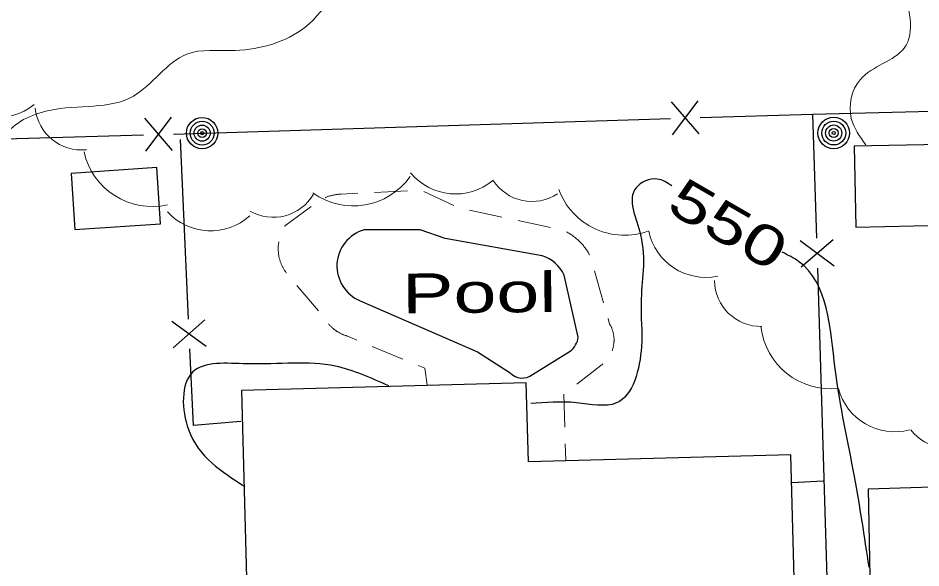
# Model space of a CAD drawing. Extents: x 2361708 to 2370558, y 6977955 to 6991887.
# Drawn here: x 2366646.4 to 2366755.4, y 6984136.5 to 6984202.9 of the extents above; entities that cross this region are included whole.
import ezdxf
from ezdxf.enums import TextEntityAlignment as Align

# ---------------------------------------------------------------- set-up
doc = ezdxf.new("R2010")
doc.units = 0
doc.header["$LTSCALE"] = 1.9
for name, color, linetype, lineweight in [('11', 7, 'Continuous', 25), ('13', 7, 'Continuous', 13), ('17', 7, 'Continuous', 25), ('20', 7, 'Continuous', 25), ('23', 7, 'Continuous', 25), ('29', 7, 'Continuous', 13), ('31', 7, 'Continuous', 13), ('35', 7, 'Continuous', 13)]:
    doc.layers.add(name, color=color, linetype=linetype, lineweight=lineweight)

msp = doc.modelspace()

# ---------------------------------------------------------------- linework, layer by layer
at = {"layer": '11'}
for points in [[(2366747.357, 6984187.394), (2366747.56, 6984177.635), (2366758.068, 6984177.855), (2366757.865, 6984187.613)], [(2366653.278, 6984177.358), (2366663.632, 6984178.036), (2366663.178, 6984184.812), (2366652.833, 6984184.124)], [(2366674.737, 6984108.179), (2366740.803, 6984109.957), (2366739.721, 6984150.129), (2366708.028, 6984149.277), (2366707.777, 6984158.816), (2366673.404, 6984157.898)]]:
    msp.add_lwpolyline(points, close=True, dxfattribs=at)
for points in [[(2366749.031, 6984146.037), (2366768.306, 6984146.641), (2366768.222, 6984149.08), (2366760.215, 6984148.814), (2366759.709, 6984164.19), (2366772.115, 6984164.598), (2366776.022, 6984158.665)], [(2366749.031, 6984146.037), (2366749.897, 6984101.224), (2366812.829, 6984102.433), (2366811.96, 6984147.476), (2366808.681, 6984147.415), (2366808.495, 6984157.414), (2366795.607, 6984157.181), (2366795.58, 6984158.981), (2366776.022, 6984158.665)]]:
    msp.add_lwpolyline(points, dxfattribs=at)
at = {"layer": '13'}
for p, q in [((2366693.445, 6984182.03), (2366689.447, 6984181.822)), ((2366699.033, 6984180.253), (2366695.406, 6984181.949)), ((2366704.846, 6984178.848), (2366700.938, 6984179.681)), ((2366710.708, 6984177.584), (2366706.8, 6984178.427)), ((2366717.105, 6984168.505), (2366715.999, 6984172.354)), ((2366680.104, 6984170.563), (2366682.683, 6984167.507)), ((2366689.184, 6984163.219), (2366692.879, 6984161.684)), ((2366712.428, 6984153.46), (2366712.3, 6984157.458)), ((2366712.546, 6984149.46), (2366712.487, 6984151.46))]:
    msp.add_line(p, q, dxfattribs=at)
for points in [[(2366687.448, 6984181.713), (2366685.449, 6984181.604), (2366685.359, 6984181.603), (2366685.279, 6984181.603), (2366685.189, 6984181.592), (2366685.099, 6984181.591), (2366685.019, 6984181.58), (2366684.929, 6984181.569), (2366684.839, 6984181.558), (2366684.76, 6984181.548), (2366684.67, 6984181.537), (2366684.59, 6984181.526), (2366684.5, 6984181.505), (2366684.42, 6984181.484), (2366684.33, 6984181.463), (2366684.251, 6984181.443), (2366684.161, 6984181.422), (2366684.081, 6984181.401), (2366684.001, 6984181.37), (2366683.911, 6984181.349), (2366683.832, 6984181.319), (2366683.752, 6984181.288), (2366683.672, 6984181.257), (2366683.592, 6984181.226), (2366683.513, 6984181.196)], [(2366681.833, 6984180.119), (2366678.744, 6984177.87), (2366678.695, 6984177.8), (2366678.646, 6984177.729), (2366678.646, 6984177.719)], [(2366715.42, 6984174.269), (2366715.38, 6984174.339), (2366715.329, 6984174.438), (2366715.268, 6984174.538), (2366715.207, 6984174.637), (2366715.146, 6984174.736), (2366715.085, 6984174.836), (2366715.024, 6984174.925), (2366714.953, 6984175.025), (2366714.882, 6984175.114), (2366714.811, 6984175.213), (2366714.74, 6984175.303), (2366714.669, 6984175.392), (2366714.599, 6984175.481), (2366714.518, 6984175.571), (2366714.437, 6984175.65), (2366714.366, 6984175.739), (2366714.285, 6984175.819), (2366714.195, 6984175.907), (2366714.114, 6984175.987), (2366714.033, 6984176.066), (2366713.942, 6984176.145), (2366713.852, 6984176.214), (2366713.771, 6984176.294), (2366713.68, 6984176.363), (2366713.59, 6984176.431), (2366713.489, 6984176.501), (2366713.398, 6984176.57), (2366713.308, 6984176.639), (2366713.207, 6984176.708), (2366713.106, 6984176.767), (2366713.016, 6984176.826), (2366712.915, 6984176.885), (2366712.815, 6984176.944), (2366712.714, 6984177.003), (2366712.624, 6984177.043)], [(2366677.913, 6984175.872), (2366677.904, 6984175.842), (2366677.894, 6984175.752), (2366677.875, 6984175.672), (2366677.866, 6984175.582), (2366677.857, 6984175.502), (2366677.848, 6984175.411), (2366677.848, 6984175.331), (2366677.839, 6984175.241), (2366677.84, 6984175.161), (2366677.841, 6984175.071), (2366677.842, 6984174.991), (2366677.843, 6984174.901), (2366677.843, 6984174.821), (2366677.844, 6984174.731), (2366677.855, 6984174.652), (2366677.856, 6984174.562), (2366677.867, 6984174.482), (2366677.877, 6984174.392), (2366677.888, 6984174.312), (2366677.909, 6984174.222), (2366677.92, 6984174.142), (2366677.931, 6984174.053), (2366677.952, 6984173.972), (2366677.972, 6984173.893), (2366677.993, 6984173.813), (2366678.014, 6984173.723), (2366678.035, 6984173.643), (2366678.065, 6984173.563), (2366678.086, 6984173.484), (2366678.117, 6984173.404), (2366678.147, 6984173.324), (2366678.178, 6984173.245), (2366678.209, 6984173.165), (2366678.24, 6984173.085), (2366678.281, 6984173.005), (2366678.311, 6984172.926), (2366678.352, 6984172.846), (2366678.393, 6984172.776), (2366678.433, 6984172.697), (2366678.474, 6984172.627), (2366678.515, 6984172.547), (2366678.556, 6984172.478), (2366678.606, 6984172.408), (2366678.647, 6984172.339), (2366678.698, 6984172.259), (2366678.748, 6984172.19), (2366678.799, 6984172.12), (2366678.819, 6984172.1)], [(2366683.918, 6984165.939), (2366683.959, 6984165.889), (2366684.019, 6984165.829), (2366684.07, 6984165.77), (2366684.12, 6984165.71), (2366684.181, 6984165.661), (2366684.231, 6984165.601), (2366684.292, 6984165.542), (2366684.352, 6984165.493), (2366684.403, 6984165.433), (2366684.464, 6984165.384), (2366684.524, 6984165.334), (2366684.594, 6984165.285), (2366684.655, 6984165.235), (2366684.715, 6984165.186), (2366684.776, 6984165.147), (2366684.846, 6984165.097), (2366684.907, 6984165.048), (2366684.977, 6984165.009), (2366685.048, 6984164.969), (2366685.118, 6984164.93), (2366685.178, 6984164.891), (2366685.248, 6984164.851), (2366685.319, 6984164.812), (2366685.389, 6984164.773), (2366685.459, 6984164.743), (2366685.54, 6984164.704), (2366685.61, 6984164.675), (2366685.68, 6984164.645), (2366685.751, 6984164.616), (2366685.831, 6984164.587), (2366685.901, 6984164.557), (2366685.982, 6984164.528), (2366686.052, 6984164.509), (2366686.112, 6984164.49), (2366687.337, 6984163.981)], [(2366718.15, 6984162.734), (2366718.169, 6984162.794), (2366718.189, 6984162.855), (2366718.208, 6984162.925), (2366718.228, 6984162.985), (2366718.247, 6984163.055), (2366718.266, 6984163.116), (2366718.276, 6984163.176), (2366718.295, 6984163.246), (2366718.305, 6984163.306), (2366718.314, 6984163.376), (2366718.323, 6984163.436), (2366718.333, 6984163.506), (2366718.342, 6984163.566), (2366718.351, 6984163.636), (2366718.361, 6984163.706), (2366718.36, 6984163.766), (2366718.369, 6984163.836), (2366718.369, 6984163.896), (2366718.368, 6984163.966), (2366718.367, 6984164.036), (2366718.367, 6984164.096), (2366718.366, 6984164.166), (2366718.366, 6984164.236), (2366718.355, 6984164.296), (2366718.355, 6984164.366), (2366718.344, 6984164.426), (2366718.333, 6984164.496), (2366718.322, 6984164.566), (2366718.312, 6984164.626), (2366718.301, 6984164.696), (2366718.291, 6984164.756), (2366718.28, 6984164.825), (2366718.26, 6984164.885), (2366718.249, 6984164.945), (2366718.228, 6984165.015), (2366718.208, 6984165.075), (2366718.197, 6984165.145), (2366718.176, 6984165.205), (2366718.146, 6984165.264), (2366718.125, 6984165.324), (2366718.105, 6984165.394), (2366718.084, 6984165.454), (2366718.053, 6984165.513), (2366718.023, 6984165.573), (2366718.003, 6984165.633), (2366717.972, 6984165.693), (2366717.941, 6984165.752), (2366717.911, 6984165.812), (2366717.88, 6984165.872), (2366717.84, 6984165.922), (2366717.84, 6984165.932), (2366717.653, 6984166.58)], [(2366694.726, 6984160.921), (2366695.519, 6984160.589), (2366695.799, 6984158.571)], [(2366713.859, 6984158.683), (2366716.778, 6984160.911), (2366716.827, 6984160.952), (2366716.886, 6984160.992), (2366716.936, 6984161.033), (2366716.986, 6984161.073), (2366717.035, 6984161.114)]]:
    msp.add_lwpolyline(points, dxfattribs=at)
at = {"layer": '17'}
for p, q in [((2366725.443, 6984188.775), (2366728.514, 6984192.875)), ((2366728.642, 6984188.876), (2366725.315, 6984192.774)), ((2366665.068, 6984186.89), (2366661.75, 6984190.789)), ((2366661.868, 6984186.8), (2366664.95, 6984190.889)), ((2366665.199, 6984188.862), (2366725.174, 6984190.743)), ((2366742.34, 6984191.276), (2366742.803, 6984176.28)), ((2366667.021, 6984166.528), (2366666.055, 6984188.2)), ((2366740.835, 6984176.021), (2366744.934, 6984172.949)), ((2366740.935, 6984172.822), (2366744.834, 6984176.149)), ((2366742.917, 6984172.68), (2366744.757, 6984112.705)), ((2366669.143, 6984163.218), (2366665.004, 6984166.229)), ((2366669.002, 6984166.417), (2366665.155, 6984163.04)), ((2366743.602, 6984146.966), (2366739.843, 6984146.74))]:
    msp.add_line(p, q, dxfattribs=at)
for points in [[(2366728.773, 6984190.857), (2366742.34, 6984191.276), (2366788.751, 6984192.438)], [(2366604.006, 6984185.729), (2366603.193, 6984187.071), (2366661.6, 6984188.758)], [(2366673.31, 6984154.147), (2366667.604, 6984153.663), (2366667.186, 6984162.929)]]:
    msp.add_lwpolyline(points, dxfattribs=at)
at = {"layer": '20'}
for centre, radius in [((2366668.658, 6984188.975), 1.9), ((2366744.882, 6984188.99), 1.9), ((2366668.658, 6984188.975), 1.442), ((2366668.658, 6984188.975), 0.973), ((2366744.882, 6984188.99), 1.442), ((2366744.882, 6984188.99), 0.973), ((2366668.658, 6984188.975), 0.539), ((2366668.658, 6984188.975), 0.192), ((2366744.882, 6984188.99), 0.539), ((2366744.882, 6984188.99), 0.192)]:
    msp.add_circle(centre, radius, dxfattribs=at)
at = {"layer": '23'}
for p, q in [((2366714.054, 6984164.355), (2366712.333, 6984171.829)), ((2366708.527, 6984159.853), (2366713.081, 6984162.646))]:
    msp.add_line(p, q, dxfattribs=at)
for points in [[(2366709.711, 6984174.155), (2366697.98, 6984176.243), (2366694.96, 6984177.314), (2366688.21, 6984177.3)], [(2366687.742, 6984168.745), (2366701.881, 6984162.579), (2366705.815, 6984160.057)]]:
    msp.add_lwpolyline(points, dxfattribs=at)
for centre, radius, start, end in [((2366689.455, 6984172.942), 4.532, 105.9455, 247.78816), ((2366708.548, 6984170.203), 4.12, 23.25576, 73.60065), ((2366711.48, 6984164.688), 2.595, 308.08528, 352.63358), ((2366707.276, 6984161.359), 1.957, 221.70096, 309.70924)]:
    msp.add_arc(centre, radius, start, end, dxfattribs=at)
at = {"layer": '29'}
for centre, radius, start, end in [((2366643.924, 6984197.887), 7.039, 219.17205, 309.17205), ((2366654.093, 6984192.575), 5.625, 186.07698, 276.07698), ((2366662.639, 6984188.557), 8.442, 192.57199, 282.57199), ((2366699.229, 6984188.672), 7.039, 219.78425, 309.78425), ((2366686.887, 6984188.636), 8.442, 234.61588, 324.61588), ((2366708.477, 6984186.35), 5.625, 213.00632, 303.00632), ((2366719.622, 6984185.09), 8.442, 200.21826, 290.21826), ((2366677.233, 6984184.439), 5.625, 239.86923, 329.86923), ((2366669.687, 6984184.216), 7.039, 222.29513, 312.29513), ((2366729.438, 6984178.6), 7.039, 191.80075, 281.80075), ((2366736.114, 6984171.259), 5.625, 180.93545, 270.93545), ((2366744.483, 6984166.566), 8.442, 186.43643, 276.43643), ((2366752.245, 6984159.964), 7.039, 194.84761, 284.84761), ((2366758.68, 6984156.567), 5.625, 217.29784, 307.29784)]:
    msp.add_arc(centre, radius, start, end, dxfattribs=at)
at = {"layer": '31', "lineweight": 25}
for points in [[(2366725.341, 6984182.614), (2366723.573, 6984183.437), (2366721.033, 6984182.393), (2366721.568, 6984176.688), (2366721.626, 6984168.478), (2366721.676, 6984163.188), (2366718.66, 6984156.399), (2366713.83, 6984156.423), (2366708.311, 6984156.321)], [(2366749.151, 6984136.578), (2366747.386, 6984147.532), (2366745.063, 6984160.531), (2366740.639, 6984173.499), (2366738.678, 6984174.6)], [(2366691.2, 6984158.457), (2366684.767, 6984160.837), (2366674.083, 6984161.125), (2366667.513, 6984160.132), (2366667.009, 6984153.177), (2366673.824, 6984146.312)]]:
    msp.add_spline(points, degree=3, dxfattribs=at)
at = {"layer": '35'}
for points in [[(2366939.585, 6984181.263), (2366938.892, 6984181.507), (2366931.873, 6984177.239), (2366927.212, 6984178.275), (2366921.502, 6984180.381), (2366914.675, 6984184.266), (2366909.2, 6984185.814), (2366900.054, 6984186.317), (2366890.937, 6984187.02), (2366878.681, 6984189.674), (2366869.885, 6984189.27), (2366859.968, 6984189.936), (2366851.726, 6984186.997), (2366844.317, 6984188.997), (2366836.691, 6984191.654), (2366830.142, 6984192.612), (2366821.826, 6984195.303), (2366815.826, 6984200.436), (2366807.065, 6984200.523), (2366797.628, 6984203.243), (2366791.581, 6984212.386), (2366787.468, 6984216.897), (2366779.676, 6984217.053), (2366773.295, 6984222.392), (2366767.534, 6984228.778), (2366767.41, 6984236.567), (2366763.633, 6984244.661), (2366757.814, 6984248.726), (2366750.89, 6984251.14), (2366740.935, 6984253.726), (2366733.666, 6984253.567), (2366724.931, 6984254.033), (2366715.39, 6984255.153), (2366704.499, 6984255.239), (2366694.976, 6984254.478), (2366687.392, 6984252.726), (2366678.56, 6984250.822), (2366669.627, 6984246.937), (2366662.889, 6984243.542), (2366655.577, 6984245.823), (2366648.4, 6984250.605), (2366637.395, 6984254.27), (2366631.732, 6984252.446), (2366626.413, 6984251.286), (2366625.381, 6984247.215), (2366628.041, 6984241.021), (2366626.452, 6984235.695), (2366619.357, 6984232.967), (2366609.942, 6984230.268), (2366608.943, 6984224.908), (2366608.892, 6984216.627), (2366602.614, 6984210.037), (2366599.251, 6984205.125), (2366600.895, 6984200.46), (2366599.004, 6984193.292), (2366594.321, 6984187.257), (2366584.587, 6984183.374), (2366573.015, 6984179.384), (2366563.98, 6984175.668), (2366556.332, 6984170.154), (2366547.197, 6984164.357), (2366543.606, 6984154.923), (2366538.836, 6984142.277), (2366533.34, 6984128.244), (2366530.729, 6984115.678), (2366528.162, 6984113.273), (2366525.444, 6984115.108), (2366525.179, 6984120.915), (2366523.698, 6984129.442), (2366521.828, 6984138.895), (2366520.104, 6984147.699), (2366520.496, 6984159.003), (2366519.468, 6984165.123), (2366517.415, 6984166.474), (2366515.49, 6984158.605), (2366512.753, 6984151.889), (2366507.856, 6984150.522), (2366501.793, 6984153.945), (2366491.507, 6984162.937), (2366486.399, 6984173.249), (2366481.652, 6984182.394), (2366478.876, 6984191.328), (2366478.669, 6984204.717), (2366479.328, 6984219.544), (2366480.289, 6984239.404), (2366481.375, 6984264.976), (2366483.202, 6984286.414), (2366485.119, 6984309.764), (2366487.058, 6984330.953), (2366488.671, 6984352.669), (2366489.501, 6984369.548), (2366489.972, 6984389.343), (2366490.856, 6984409.973), (2366492.166, 6984430.956)], [(2366874.936, 6984158.737), (2366867.943, 6984157.95), (2366857.503, 6984158.971), (2366849.913, 6984163.059), (2366839.677, 6984164.701), (2366832.233, 6984165.13), (2366826.214, 6984165.983), (2366825.367, 6984170.995), (2366821.345, 6984177.528), (2366816.155, 6984181.688), (2366807.161, 6984186.253), (2366800.002, 6984186.035), (2366792.667, 6984184.485), (2366780.125, 6984187.756), (2366773.923, 6984192.157), (2366774.294, 6984198.351), (2366771.034, 6984207.84), (2366764.578, 6984216.839), (2366755.759, 6984223.945), (2366752.251, 6984233.262), (2366749.308, 6984242.965), (2366744.991, 6984245.804), (2366738.234, 6984248.64), (2366731.033, 6984248.621), (2366722.295, 6984249.438), (2366714.671, 6984251.916), (2366704.235, 6984251.476), (2366692.437, 6984251.244), (2366681.658, 6984248.951), (2366675.649, 6984245.594), (2366675.045, 6984236.548), (2366675.24, 6984227.639), (2366673.356, 6984218.591), (2366664.412, 6984217.976), (2366655.555, 6984226.032), (2366647.856, 6984231.089), (2366643.445, 6984241.727), (2366638.772, 6984245.083), (2366633.656, 6984235.194), (2366627.602, 6984232.466), (2366620.765, 6984229.001), (2366619.7, 6984221.14), (2366621.637, 6984213.038), (2366620.505, 6984203.717), (2366617.95, 6984196.852), (2366613.556, 6984188.87), (2366611.177, 6984180.347), (2366611.107, 6984179.266), (2366608.05, 6984176.927), (2366603.489, 6984177.994), (2366600.599, 6984174.886)], [(2366748.755, 6984187.557), (2366747.005, 6984190.74), (2366748.07, 6984195.431), (2366753.384, 6984199.241), (2366752.842, 6984206.857), (2366743.985, 6984216.993), (2366738.528, 6984227.142), (2366732.878, 6984233.458), (2366722.291, 6984236.177), (2366713.996, 6984241.999), (2366705.74, 6984246.78), (2366696.072, 6984246.448), (2366693.058, 6984239.48), (2366695.447, 6984230.232), (2366692.764, 6984221.005), (2366687.181, 6984210.832), (2366681.047, 6984201.743), (2366672.633, 6984198.973), (2366666.797, 6984198.507), (2366660.365, 6984193.446), (2366650.181, 6984191.709), (2366644.86, 6984188.638), (2366643.699, 6984182.407), (2366641.603, 6984170.396), (2366639.051, 6984161.212), (2366634.696, 6984152.19), (2366633.527, 6984146.858), (2366634.263, 6984143.075), (2366633.074, 6984132.563), (2366626.375, 6984126.079), (2366621.173, 6984120.939)]]:
    msp.add_spline(points, degree=3, dxfattribs=at)

# ---------------------------------------------------------------- texts
at = {"layer": '23', "width": 1.45}
msp.add_text('Pool', height=4.8, rotation=0.545, dxfattribs=at).set_placement((2366692.806, 6984167.213))
at = {"layer": '31', "width": 1.4}
msp.add_text(' 550 ', height=4.8, rotation=329.978, dxfattribs=at).set_placement((2366730.97, 6984175.909), align=Align.CENTER)

doc.saveas('drawing.dxf')
